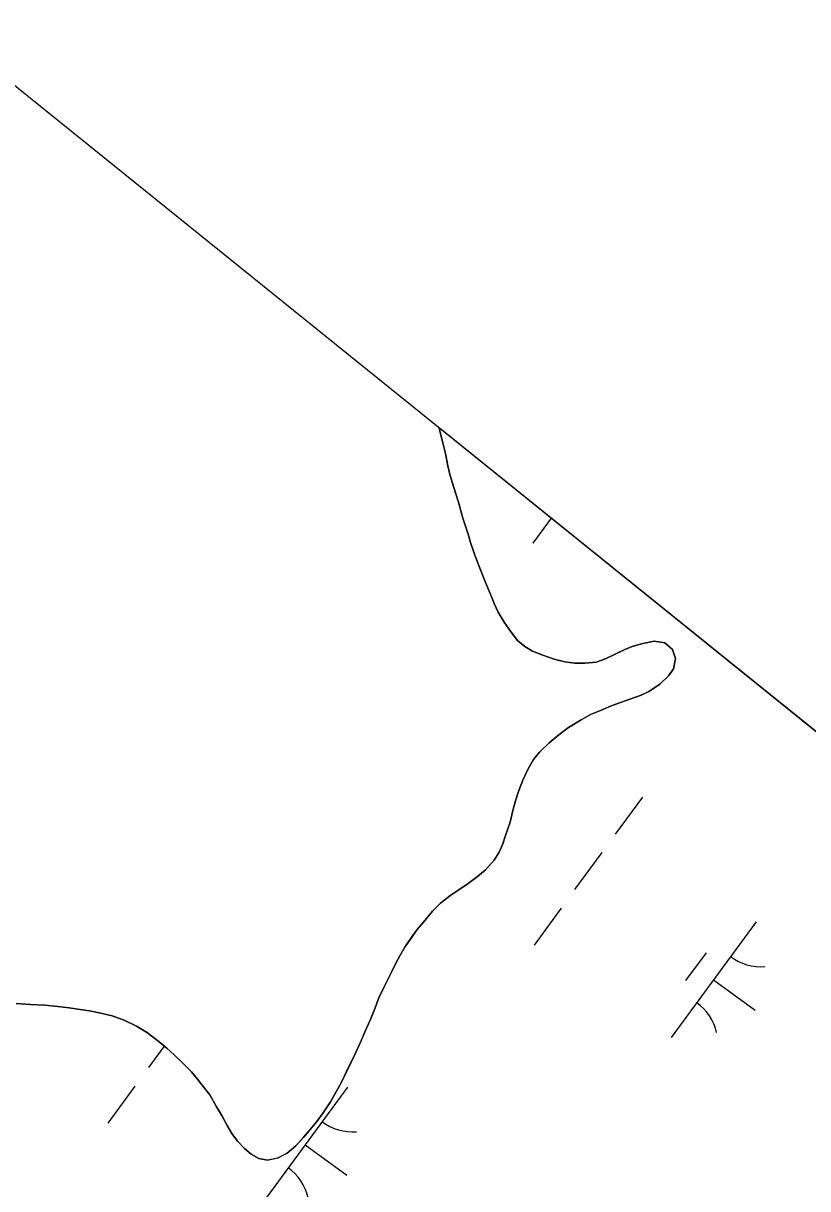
# Model space of a CAD drawing. Extents: x 3905714 to 3926767, y 183354 to 205755.
# Drawn here: x 3922769.4 to 3923043.2, y 197813.5 to 198220.2 of the extents above; entities that cross this region are included whole.
import ezdxf

# ---------------------------------------------------------------- set-up
doc = ezdxf.new("R2010")
doc.units = 0
for name, color, linetype in [('V-GRID-FRAM', 7, 'Continuous'), ('V-TOPO-SHOR', 7, 'Continuous'), ('V-WETL-SWMP', 7, 'Continuous')]:
    doc.layers.add(name, color=color, linetype=linetype)

msp = doc.modelspace()

# ---------------------------------------------------------------- linework, layer by layer
at = {"layer": 'V-GRID-FRAM'}
msp.add_lwpolyline([(3924287.85, 196971.08), (3915521.38, 185005.59), (3909313.29, 189695.82), (3918205.93, 201877.91), (3924287.85, 196971.08)], dxfattribs=at)
at = {"layer": 'V-TOPO-SHOR'}
for points in [[(3922965.55, 197996.86), (3922961.9, 197996.85), (3922958.45, 197997.36), (3922954.69, 197998.29), (3922950.73, 197999.63), (3922947.17, 198001.08), (3922944.45, 198002.75), (3922941.84, 198004.83), (3922939.64, 198007.74), (3922937.23, 198011.18), (3922935.14, 198014.72), (3922933.77, 198017.74), (3922932.3, 198021.18), (3922930.72, 198025.04), (3922929.25, 198028.9), (3922927.89, 198032.13), (3922926.73, 198035.25), (3922925.47, 198039.01), (3922924.62, 198041.93), (3922922.84, 198047.45), (3922921.25, 198053.08), (3922919.57, 198058.5), (3922918.31, 198062.78), (3922917.57, 198065.7), (3922916.72, 198070.08), (3922915.67, 198074.25), (3922914.71, 198078.32), (3922914.55, 198079.05)], [(3922933.71, 197928.11), (3922935.47, 197930.93), (3922936.72, 197933.85), (3922937.75, 197936.68), (3922939.31, 197941.38), (3922940.23, 197945.45), (3922941.16, 197948.79), (3922942.4, 197952.44), (3922943.75, 197956), (3922945.62, 197959.96), (3922947.49, 197963.21), (3922949.57, 197965.82), (3922952.9, 197969.07), (3922956.33, 197971.89), (3922959.67, 197974.41), (3922964.14, 197977.13), (3922967.37, 197978.91), (3922970.81, 197980.38), (3922974.36, 197981.85), (3922977.8, 197983.12), (3922981.45, 197984.38), (3922985.1, 197985.75), (3922987.91, 197987.11), (3922991.55, 197989.52), (3922994.57, 197992.45), (3922996.34, 197994.96), (3922997.06, 197998.51), (3922996.01, 198001.64), (3922993.29, 198004.03), (3922989.53, 198004.54), (3922985.67, 198003.8), (3922981.92, 198002.64), (3922979.1, 198001.59), (3922976.39, 198000.23), (3922972.64, 197998.34), (3922969.31, 197997.28), (3922965.55, 197996.86)], [(3922766.99, 197878.08), (3922771.9, 197877.78), (3922776.91, 197877.48), (3922781.5, 197877.08), (3922785.47, 197876.56), (3922788.5, 197876.15), (3922792.57, 197875.54), (3922796.53, 197874.71), (3922800.4, 197873.79), (3922804.68, 197872.34), (3922808.96, 197870.16), (3922812.73, 197867.88), (3922816.8, 197864.76), (3922819.52, 197862.47), (3922822.04, 197860.18), (3922825.38, 197857.06), (3922828.1, 197854.25), (3922830.2, 197851.75), (3922832.19, 197849.14), (3922834.49, 197846.23), (3922836.8, 197842.27), (3922838.79, 197838.73), (3922840.57, 197835.5), (3922842.25, 197832.69), (3922844.14, 197830.08), (3922846.65, 197827.48), (3922848.95, 197825.51), (3922851.67, 197823.95), (3922854.7, 197823.43), (3922858.24, 197824.18), (3922861.47, 197825.85), (3922864.49, 197828.47), (3922867.3, 197831.51), (3922869.59, 197834.12), (3922871.87, 197836.94), (3922874.06, 197839.98), (3922876.66, 197843.84), (3922879.25, 197848.34), (3922880.7, 197851.16), (3922883.09, 197856.07), (3922885.37, 197860.77), (3922887.14, 197864.64), (3922888.9, 197868.71), (3922890.35, 197872.05), (3922891.91, 197875.71), (3922893.56, 197880.1), (3922895.43, 197884.17), (3922897.61, 197888.36), (3922899.27, 197891.91), (3922900.83, 197894.73), (3922902.59, 197897.76), (3922904.98, 197901.32), (3922906.85, 197903.93), (3922909.04, 197906.54), (3922912.26, 197910.31), (3922915.07, 197913.13), (3922918.3, 197915.65), (3922921.11, 197917.53), (3922924.65, 197919.94), (3922927.88, 197922.46), (3922930.69, 197924.76), (3922933.71, 197928.11)]]:
    msp.add_lwpolyline(points, dxfattribs=at)
at = {"layer": 'V-WETL-SWMP'}
for p, q in [((3924287.85, 196971.08), (3922914.55, 198079.05)), ((3922914.55, 198079.05), (3922914.71, 198078.32)), ((3922914.71, 198078.32), (3922915.67, 198074.25)), ((3922915.67, 198074.25), (3922916.72, 198070.08)), ((3922916.72, 198070.08), (3922917.57, 198065.7)), ((3922917.57, 198065.7), (3922918.31, 198062.78)), ((3922918.31, 198062.78), (3922919.57, 198058.5)), ((3922919.57, 198058.5), (3922921.25, 198053.08)), ((3922921.25, 198053.08), (3922922.83, 198047.45)), ((3922922.83, 198047.45), (3922924.62, 198041.93)), ((3922953.63, 198047.51), (3922947.26, 198038.81)), ((3922924.62, 198041.93), (3922925.47, 198039.01)), ((3922925.47, 198039.01), (3922926.73, 198035.25)), ((3922926.73, 198035.25), (3922927.89, 198032.13)), ((3922927.89, 198032.13), (3922929.25, 198028.9)), ((3922929.25, 198028.9), (3922930.72, 198025.04)), ((3922930.72, 198025.04), (3922932.3, 198021.18)), ((3922932.3, 198021.18), (3922933.77, 198017.74)), ((3922933.77, 198017.74), (3922935.14, 198014.72)), ((3922935.14, 198014.72), (3922937.23, 198011.18)), ((3922937.23, 198011.18), (3922939.64, 198007.74)), ((3922939.64, 198007.74), (3922941.84, 198004.83)), ((3922941.84, 198004.83), (3922944.46, 198002.75)), ((3922981.92, 198002.64), (3922985.67, 198003.8)), ((3922985.67, 198003.8), (3922989.53, 198004.54)), ((3922989.53, 198004.54), (3922993.29, 198004.03)), ((3922993.29, 198004.03), (3922996.01, 198001.64)), ((3922944.46, 198002.75), (3922947.17, 198001.08)), ((3922947.17, 198001.08), (3922950.73, 197999.63)), ((3922950.73, 197999.63), (3922954.69, 197998.29)), ((3922972.64, 197998.34), (3922979.1, 198001.59)), ((3922979.1, 198001.59), (3922981.92, 198002.64)), ((3922996.01, 198001.64), (3922997.06, 197998.51)), ((3922954.69, 197998.29), (3922958.45, 197997.36)), ((3922958.45, 197997.36), (3922961.9, 197996.85)), ((3922961.9, 197996.85), (3922965.55, 197996.86)), ((3922965.55, 197996.86), (3922969.31, 197997.28)), ((3922969.31, 197997.28), (3922972.64, 197998.34)), ((3922997.06, 197998.51), (3922996.34, 197994.96)), ((3922994.57, 197992.45), (3922991.55, 197989.52)), ((3922996.34, 197994.96), (3922994.57, 197992.45)), ((3922987.91, 197987.11), (3922985.09, 197985.75)), ((3922991.55, 197989.52), (3922987.91, 197987.11)), ((3922977.8, 197983.12), (3922974.36, 197981.86)), ((3922981.45, 197984.38), (3922977.8, 197983.12)), ((3922985.09, 197985.75), (3922981.45, 197984.38)), ((3922967.37, 197978.91), (3922964.14, 197977.13)), ((3922970.81, 197980.38), (3922967.37, 197978.91)), ((3922974.36, 197981.86), (3922970.81, 197980.38)), ((3922964.14, 197977.13), (3922959.67, 197974.41)), ((3922956.33, 197971.89), (3922952.9, 197969.07)), ((3922959.67, 197974.41), (3922956.33, 197971.89)), ((3922952.9, 197969.07), (3922949.57, 197965.82)), ((3922947.49, 197963.21), (3922945.62, 197959.97)), ((3922949.57, 197965.82), (3922947.49, 197963.21)), ((3922945.62, 197959.97), (3922943.75, 197956)), ((3922943.75, 197956), (3922942.4, 197952.44)), ((3922942.4, 197952.44), (3922941.16, 197948.79)), ((3922941.16, 197948.79), (3922940.23, 197945.45)), ((3922985.48, 197950.12), (3922976.02, 197937.21)), ((3922940.23, 197945.45), (3922939.31, 197941.38)), ((3922939.31, 197941.38), (3922937.75, 197936.68)), ((3922937.75, 197936.68), (3922936.72, 197933.85)), ((3922935.47, 197930.93), (3922933.71, 197928.11)), ((3922936.72, 197933.85), (3922935.47, 197930.93)), ((3922971.29, 197930.76), (3922961.84, 197917.85)), ((3922933.71, 197928.11), (3922930.69, 197924.76)), ((3922927.88, 197922.46), (3922924.65, 197919.94)), ((3922930.69, 197924.76), (3922927.88, 197922.46)), ((3922924.65, 197919.94), (3922921.11, 197917.53)), ((3922918.3, 197915.65), (3922915.07, 197913.13)), ((3922921.11, 197917.53), (3922918.3, 197915.65)), ((3922912.26, 197910.31), (3922909.04, 197906.54)), ((3922915.07, 197913.13), (3922912.26, 197910.31)), ((3922957.11, 197911.4), (3922947.65, 197898.49)), ((3922909.04, 197906.54), (3922906.85, 197903.93)), ((3923025.12, 197906.57), (3922995.57, 197866.23)), ((3922906.85, 197903.93), (3922904.98, 197901.31)), ((3922902.59, 197897.76), (3922900.83, 197894.73)), ((3922904.98, 197901.31), (3922902.59, 197897.76)), ((3922900.83, 197894.73), (3922899.27, 197891.91)), ((3923007.67, 197895.8), (3923000.57, 197886.12)), ((3922899.27, 197891.91), (3922897.61, 197888.35)), ((3922897.61, 197888.35), (3922895.43, 197884.17)), ((3923010.34, 197886.4), (3923024.86, 197875.76)), ((3922895.43, 197884.17), (3922893.56, 197880.1)), ((3922771.9, 197877.78), (3922766.99, 197878.08)), ((3922776.91, 197877.48), (3922771.9, 197877.78)), ((3922781.5, 197877.07), (3922776.91, 197877.48)), ((3922893.56, 197880.1), (3922891.91, 197875.71)), ((3922785.47, 197876.56), (3922781.5, 197877.07)), ((3922788.5, 197876.15), (3922785.47, 197876.56)), ((3922792.57, 197875.54), (3922788.5, 197876.15)), ((3922796.53, 197874.71), (3922792.57, 197875.54)), ((3922800.4, 197873.79), (3922796.53, 197874.71)), ((3922804.68, 197872.34), (3922800.4, 197873.79)), ((3922891.91, 197875.71), (3922890.35, 197872.05)), ((3922808.96, 197870.16), (3922804.68, 197872.34)), ((3922812.73, 197867.87), (3922808.96, 197870.16)), ((3922890.35, 197872.05), (3922888.9, 197868.71)), ((3922816.81, 197864.76), (3922812.73, 197867.87)), ((3922888.9, 197868.71), (3922887.14, 197864.64)), ((3922818.62, 197863.23), (3922813.12, 197855.73)), ((3922819.52, 197862.47), (3922816.81, 197864.76)), ((3922822.04, 197860.18), (3922819.52, 197862.47)), ((3922887.14, 197864.64), (3922885.37, 197860.77)), ((3922825.38, 197857.06), (3922822.04, 197860.18)), ((3922828.1, 197854.25), (3922825.38, 197857.06)), ((3922885.37, 197860.77), (3922880.7, 197851.16)), ((3922830.2, 197851.75), (3922828.1, 197854.25)), ((3922808.4, 197849.28), (3922798.94, 197836.37)), ((3922832.19, 197849.15), (3922830.2, 197851.75)), ((3922834.49, 197846.23), (3922832.19, 197849.15)), ((3922882.58, 197848.95), (3922853.03, 197808.62)), ((3922880.7, 197851.16), (3922879.25, 197848.34)), ((3922836.8, 197842.27), (3922834.49, 197846.23)), ((3922879.25, 197848.34), (3922876.66, 197843.84)), ((3922838.79, 197838.73), (3922836.8, 197842.27)), ((3922876.66, 197843.84), (3922874.06, 197839.98)), ((3922840.57, 197835.5), (3922838.79, 197838.73)), ((3922871.87, 197836.94), (3922869.59, 197834.12)), ((3922874.06, 197839.98), (3922871.87, 197836.94)), ((3922842.25, 197832.69), (3922840.57, 197835.5)), ((3922844.14, 197830.08), (3922842.25, 197832.69)), ((3922869.59, 197834.12), (3922867.3, 197831.5)), ((3922846.65, 197827.48), (3922844.14, 197830.08)), ((3922864.49, 197828.47), (3922861.47, 197825.85)), ((3922867.3, 197831.5), (3922864.49, 197828.47)), ((3922867.81, 197828.78), (3922882.33, 197818.14)), ((3922848.95, 197825.5), (3922846.65, 197827.48)), ((3922851.67, 197823.95), (3922848.95, 197825.5)), ((3922861.47, 197825.85), (3922858.24, 197824.17)), ((3922854.69, 197823.43), (3922851.67, 197823.95)), ((3922858.24, 197824.17), (3922854.69, 197823.43))]:
    msp.add_line(p, q, dxfattribs=at)
for centre, start, end in [((3923026.86, 197908.54), 233, 274.5436), ((3922994.21, 197863.98), 13, 54.5436), ((3922884.32, 197850.92), 233, 274.5436), ((3922851.67, 197806.36), 13, 54.5436)]:
    msp.add_arc(centre, 17.62, start, end, dxfattribs=at)

doc.saveas('drawing.dxf')
